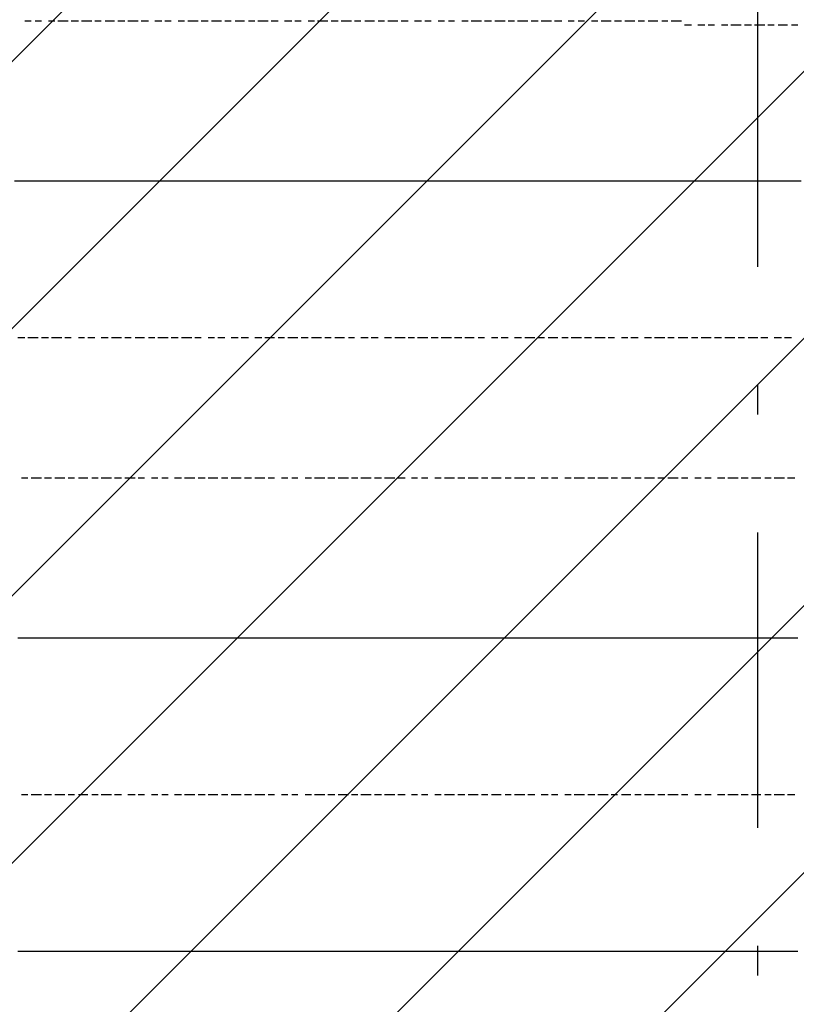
# Model space of a CAD drawing. Extents: x 997 to 109698, y 921 to 94021.
# Tile 623 of 656: x 30048 to 31035, y 48772 to 50023. Entities that reach past the tile are written whole.
import ezdxf

# ---------------------------------------------------------------- set-up
doc = ezdxf.new("R2010")
doc.units = 0
doc.header["$MEASUREMENT"] = 0
doc.layers.add('12', color=7, linetype='CONTINUOUS')
doc.layers.add('28', color=7, linetype='CONTINUOUS')

msp = doc.modelspace()

# ---------------------------------------------------------------- linework, layer by layer
at = {"layer": '12', "color": 1}
for p, q in [((30062.630503, 50020.563401), (30054.630503, 50020.563401)), ((30075.630503, 50020.563401), (30067.630503, 50020.563401)), ((30092.630503, 50020.563401), (30084.630503, 50020.563401)), ((30109.630503, 50020.563401), (30096.630503, 50020.563401)), ((30122.630503, 50020.563401), (30113.630503, 50020.563401)), ((30139.630503, 50020.563401), (30126.630503, 50020.563401)), ((30151.630503, 50020.563401), (30143.630503, 50020.563401)), ((30168.630503, 50020.563401), (30156.630503, 50020.563401)), ((30181.630503, 50020.563401), (30172.630503, 50020.563401)), ((30198.630503, 50020.563401), (30185.630503, 50020.563401)), ((30211.630503, 50020.563401), (30202.630503, 50020.563401)), ((30228.630503, 50020.563401), (30219.630503, 50020.563401)), ((30240.630503, 50020.563401), (30232.630503, 50020.563401)), ((30257.630503, 50020.563401), (30249.630503, 50020.563401)), ((30274.630503, 50020.563401), (30261.630503, 50020.563401)), ((30287.630503, 50020.563401), (30278.630503, 50020.563401)), ((30304.630503, 50020.563401), (30291.630503, 50020.563401)), ((30316.630503, 50020.563401), (30308.630503, 50020.563401)), ((30333.630503, 50020.563401), (30321.630503, 50020.563401)), ((30346.630503, 50020.563401), (30338.630503, 50020.563401)), ((30363.630503, 50020.563401), (30350.630503, 50020.563401)), ((30376.630503, 50020.563401), (30367.630503, 50020.563401)), ((30393.630503, 50020.563401), (30384.630503, 50020.563401)), ((30405.630503, 50020.563401), (30397.630503, 50020.563401)), ((30422.630503, 50020.563401), (30414.630503, 50020.563401)), ((30439.630503, 50020.563401), (30426.630503, 50020.563401)), ((30452.630503, 50020.563401), (30443.630503, 50020.563401)), ((30469.630503, 50020.563401), (30456.630503, 50020.563401)), ((30481.630503, 50020.563401), (30473.630503, 50020.563401)), ((30498.630503, 50020.563401), (30486.630503, 50020.563401)), ((30511.630503, 50020.563401), (30503.630503, 50020.563401)), ((30528.630503, 50020.563401), (30515.630503, 50020.563401)), ((30541.630503, 50020.563401), (30532.630503, 50020.563401)), ((30558.630503, 50020.563401), (30549.630503, 50020.563401)), ((30570.630503, 50020.563401), (30562.630503, 50020.563401)), ((30587.630503, 50020.563401), (30579.630503, 50020.563401)), ((30600.630503, 50020.563401), (30592.630503, 50020.563401)), ((30617.630503, 50020.563401), (30609.630503, 50020.563401)), ((30634.630503, 50020.563401), (30621.630503, 50020.563401)), ((30647.630503, 50020.563401), (30638.630503, 50020.563401)), ((30664.630503, 50020.563401), (30651.630503, 50020.563401)), ((30676.630503, 50020.563401), (30668.630503, 50020.563401)), ((30693.630503, 50020.563401), (30680.630503, 50020.563401)), ((30706.630503, 50020.563401), (30697.630503, 50020.563401)), ((30723.630503, 50020.563401), (30710.630503, 50020.563401)), ((30736.630503, 50020.563401), (30727.630503, 50020.563401)), ((30752.630503, 50020.563401), (30744.630503, 50020.563401)), ((30765.630503, 50020.563401), (30757.630503, 50020.563401)), ((30782.630503, 50020.563401), (30774.630503, 50020.563401)), ((30799.630503, 50020.563401), (30786.630503, 50020.563401)), ((30812.630503, 50020.563401), (30803.630503, 50020.563401)), ((30829.630503, 50020.563401), (30816.630503, 50020.563401)), ((30841.630503, 50020.563401), (30833.630503, 50020.563401)), ((30858.630503, 50020.563401), (30846.630503, 50020.563401)), ((30871.630503, 50020.563401), (30863.630503, 50020.563401)), ((30888.630503, 50020.563401), (30875.630503, 50020.563401)), ((30901.630503, 50015.563401), (30892.630503, 50015.563401)), ((30918.630503, 50015.563401), (30909.630503, 50015.563401)), ((30930.630503, 50015.563401), (30922.630503, 50015.563401)), ((30947.630503, 50015.563401), (30939.630503, 50015.563401)), ((30964.630503, 50015.563401), (30951.630503, 50015.563401)), ((30977.630503, 50015.563401), (30968.630503, 50015.563401)), ((30994.630503, 50015.563401), (30981.630503, 50015.563401)), ((31006.630503, 50015.563401), (30998.630503, 50015.563401)), ((31023.630503, 50015.563401), (31011.630503, 50015.563401)), ((31036.630503, 50015.563401), (31028.630503, 50015.563401)), ((30054.630503, 49618.563401), (30045.630503, 49618.563401)), ((30071.630503, 49618.563401), (30058.630503, 49618.563401)), ((30084.630503, 49618.563401), (30075.630503, 49618.563401)), ((30101.630503, 49618.563401), (30088.630503, 49618.563401)), ((30113.630503, 49618.563401), (30105.630503, 49618.563401)), ((30130.630503, 49618.563401), (30122.630503, 49618.563401)), ((30143.630503, 49618.563401), (30134.630503, 49618.563401)), ((30160.630503, 49618.563401), (30151.630503, 49618.563401)), ((30177.630503, 49618.563401), (30164.630503, 49618.563401)), ((30189.630503, 49618.563401), (30181.630503, 49618.563401)), ((30206.630503, 49618.563401), (30194.630503, 49618.563401)), ((30219.630503, 49618.563401), (30211.630503, 49618.563401)), ((30236.630503, 49618.563401), (30223.630503, 49618.563401)), ((30249.630503, 49618.563401), (30240.630503, 49618.563401)), ((30266.630503, 49618.563401), (30253.630503, 49618.563401)), ((30278.630503, 49618.563401), (30270.630503, 49618.563401)), ((30295.630503, 49618.563401), (30287.630503, 49618.563401)), ((30308.630503, 49618.563401), (30299.630503, 49618.563401)), ((30325.630503, 49618.563401), (30316.630503, 49618.563401)), ((30338.630503, 49618.563401), (30329.630503, 49618.563401)), ((30355.630503, 49618.563401), (30346.630503, 49618.563401)), ((30371.630503, 49618.563401), (30359.630503, 49618.563401)), ((30384.630503, 49618.563401), (30376.630503, 49618.563401)), ((30401.630503, 49618.563401), (30388.630503, 49618.563401)), ((30414.630503, 49618.563401), (30405.630503, 49618.563401)), ((30431.630503, 49618.563401), (30418.630503, 49618.563401)), ((30443.630503, 49618.563401), (30435.630503, 49618.563401)), ((30460.630503, 49618.563401), (30448.630503, 49618.563401)), ((30473.630503, 49618.563401), (30465.630503, 49618.563401)), ((30490.630503, 49618.563401), (30481.630503, 49618.563401)), ((30503.630503, 49618.563401), (30494.630503, 49618.563401)), ((30520.630503, 49618.563401), (30511.630503, 49618.563401)), ((30537.630503, 49618.563401), (30524.630503, 49618.563401)), ((30549.630503, 49618.563401), (30541.630503, 49618.563401)), ((30566.630503, 49618.563401), (30553.630503, 49618.563401)), ((30579.630503, 49618.563401), (30570.630503, 49618.563401)), ((30596.630503, 49618.563401), (30583.630503, 49618.563401)), ((30609.630503, 49618.563401), (30600.630503, 49618.563401)), ((30625.630503, 49618.563401), (30613.630503, 49618.563401)), ((30638.630503, 49618.563401), (30630.630503, 49618.563401)), ((30655.630503, 49618.563401), (30647.630503, 49618.563401)), ((30668.630503, 49618.563401), (30659.630503, 49618.563401)), ((30685.630503, 49618.563401), (30676.630503, 49618.563401)), ((30702.630503, 49618.563401), (30689.630503, 49618.563401)), ((30714.630503, 49618.563401), (30706.630503, 49618.563401)), ((30731.630503, 49618.563401), (30719.630503, 49618.563401)), ((30744.630503, 49618.563401), (30736.630503, 49618.563401)), ((30761.630503, 49618.563401), (30748.630503, 49618.563401)), ((30774.630503, 49618.563401), (30765.630503, 49618.563401)), ((30791.630503, 49618.563401), (30778.630503, 49618.563401)), ((30803.630503, 49618.563401), (30795.630503, 49618.563401)), ((30820.630503, 49618.563401), (30812.630503, 49618.563401)), ((30833.630503, 49618.563401), (30824.630503, 49618.563401)), ((30850.630503, 49618.563401), (30841.630503, 49618.563401)), ((30867.630503, 49618.563401), (30854.630503, 49618.563401)), ((30879.630503, 49618.563401), (30871.630503, 49618.563401)), ((30896.630503, 49618.563401), (30884.630503, 49618.563401)), ((30909.630503, 49618.563401), (30901.630503, 49618.563401)), ((30926.630503, 49618.563401), (30913.630503, 49618.563401)), ((30939.630503, 49618.563401), (30930.630503, 49618.563401)), ((30956.630503, 49618.563401), (30943.630503, 49618.563401)), ((30968.630503, 49618.563401), (30960.630503, 49618.563401)), ((30985.630503, 49618.563401), (30973.630503, 49618.563401)), ((30998.630503, 49618.563401), (30989.630503, 49618.563401)), ((31015.630503, 49618.563401), (31006.630503, 49618.563401)), ((31028.630503, 49618.563401), (31019.630503, 49618.563401)), ((30050.630503, 49440.563401), (30058.630503, 49440.563401)), ((30062.630503, 49440.563401), (30075.630503, 49440.563401)), ((30079.630503, 49440.563401), (30088.630503, 49440.563401)), ((30092.630503, 49440.563401), (30105.630503, 49440.563401)), ((30109.630503, 49440.563401), (30117.630503, 49440.563401)), ((30122.630503, 49440.563401), (30134.630503, 49440.563401)), ((30139.630503, 49440.563401), (30147.630503, 49440.563401)), ((30151.630503, 49440.563401), (30164.630503, 49440.563401)), ((30168.630503, 49440.563401), (30177.630503, 49440.563401)), ((30181.630503, 49440.563401), (30194.630503, 49440.563401)), ((30198.630503, 49440.563401), (30206.630503, 49440.563401)), ((30215.630503, 49440.563401), (30223.630503, 49440.563401)), ((30228.630503, 49440.563401), (30236.630503, 49440.563401)), ((30244.630503, 49440.563401), (30253.630503, 49440.563401)), ((30257.630503, 49440.563401), (30270.630503, 49440.563401)), ((30274.630503, 49440.563401), (30283.630503, 49440.563401)), ((30287.630503, 49440.563401), (30299.630503, 49440.563401)), ((30304.630503, 49440.563401), (30312.630503, 49440.563401)), ((30316.630503, 49440.563401), (30329.630503, 49440.563401)), ((30333.630503, 49440.563401), (30342.630503, 49440.563401)), ((30346.630503, 49440.563401), (30359.630503, 49440.563401)), ((30363.630503, 49440.563401), (30371.630503, 49440.563401)), ((30380.630503, 49440.563401), (30388.630503, 49440.563401)), ((30393.630503, 49440.563401), (30401.630503, 49440.563401)), ((30410.630503, 49440.563401), (30418.630503, 49440.563401)), ((30422.630503, 49440.563401), (30435.630503, 49440.563401)), ((30439.630503, 49440.563401), (30448.630503, 49440.563401)), ((30452.630503, 49440.563401), (30465.630503, 49440.563401)), ((30469.630503, 49440.563401), (30477.630503, 49440.563401)), ((30481.630503, 49440.563401), (30494.630503, 49440.563401)), ((30498.630503, 49440.563401), (30507.630503, 49440.563401)), ((30511.630503, 49440.563401), (30524.630503, 49440.563401)), ((30528.630503, 49440.563401), (30537.630503, 49440.563401)), ((30545.630503, 49440.563401), (30553.630503, 49440.563401)), ((30558.630503, 49440.563401), (30566.630503, 49440.563401)), ((30575.630503, 49440.563401), (30583.630503, 49440.563401)), ((30587.630503, 49440.563401), (30600.630503, 49440.563401)), ((30604.630503, 49440.563401), (30613.630503, 49440.563401)), ((30617.630503, 49440.563401), (30630.630503, 49440.563401)), ((30634.630503, 49440.563401), (30642.630503, 49440.563401)), ((30647.630503, 49440.563401), (30659.630503, 49440.563401)), ((30664.630503, 49440.563401), (30672.630503, 49440.563401)), ((30676.630503, 49440.563401), (30689.630503, 49440.563401)), ((30693.630503, 49440.563401), (30702.630503, 49440.563401)), ((30710.630503, 49440.563401), (30719.630503, 49440.563401)), ((30723.630503, 49440.563401), (30731.630503, 49440.563401)), ((30740.630503, 49440.563401), (30748.630503, 49440.563401)), ((30752.630503, 49440.563401), (30765.630503, 49440.563401)), ((30769.630503, 49440.563401), (30778.630503, 49440.563401)), ((30782.630503, 49440.563401), (30795.630503, 49440.563401)), ((30799.630503, 49440.563401), (30807.630503, 49440.563401)), ((30812.630503, 49440.563401), (30824.630503, 49440.563401)), ((30829.630503, 49440.563401), (30837.630503, 49440.563401)), ((30841.630503, 49440.563401), (30854.630503, 49440.563401)), ((30858.630503, 49440.563401), (30867.630503, 49440.563401)), ((30871.630503, 49440.563401), (30884.630503, 49440.563401)), ((30888.630503, 49440.563401), (30896.630503, 49440.563401)), ((30905.630503, 49440.563401), (30913.630503, 49440.563401)), ((30918.630503, 49440.563401), (30926.630503, 49440.563401)), ((30934.630503, 49440.563401), (30943.630503, 49440.563401)), ((30947.630503, 49440.563401), (30960.630503, 49440.563401)), ((30964.630503, 49440.563401), (30973.630503, 49440.563401)), ((30977.630503, 49440.563401), (30989.630503, 49440.563401)), ((30994.630503, 49440.563401), (31002.630503, 49440.563401)), ((31006.630503, 49440.563401), (31019.630503, 49440.563401)), ((31023.630503, 49440.563401), (31032.630503, 49440.563401)), ((30050.630503, 49038.563401), (30058.630503, 49038.563401)), ((30062.630503, 49038.563401), (30075.630503, 49038.563401)), ((30079.630503, 49038.563401), (30088.630503, 49038.563401)), ((30092.630503, 49038.563401), (30105.630503, 49038.563401)), ((30109.630503, 49038.563401), (30117.630503, 49038.563401)), ((30122.630503, 49038.563401), (30134.630503, 49038.563401)), ((30139.630503, 49038.563401), (30147.630503, 49038.563401)), ((30151.630503, 49038.563401), (30164.630503, 49038.563401)), ((30168.630503, 49038.563401), (30177.630503, 49038.563401)), ((30185.630503, 49038.563401), (30194.630503, 49038.563401)), ((30198.630503, 49038.563401), (30206.630503, 49038.563401)), ((30215.630503, 49038.563401), (30223.630503, 49038.563401)), ((30228.630503, 49038.563401), (30236.630503, 49038.563401)), ((30244.630503, 49038.563401), (30253.630503, 49038.563401)), ((30257.630503, 49038.563401), (30270.630503, 49038.563401)), ((30274.630503, 49038.563401), (30283.630503, 49038.563401)), ((30287.630503, 49038.563401), (30299.630503, 49038.563401)), ((30304.630503, 49038.563401), (30312.630503, 49038.563401)), ((30316.630503, 49038.563401), (30329.630503, 49038.563401)), ((30333.630503, 49038.563401), (30342.630503, 49038.563401)), ((30346.630503, 49038.563401), (30359.630503, 49038.563401)), ((30363.630503, 49038.563401), (30371.630503, 49038.563401)), ((30380.630503, 49038.563401), (30388.630503, 49038.563401)), ((30393.630503, 49038.563401), (30401.630503, 49038.563401)), ((30410.630503, 49038.563401), (30418.630503, 49038.563401)), ((30422.630503, 49038.563401), (30435.630503, 49038.563401)), ((30439.630503, 49038.563401), (30448.630503, 49038.563401)), ((30452.630503, 49038.563401), (30465.630503, 49038.563401)), ((30469.630503, 49038.563401), (30477.630503, 49038.563401)), ((30481.630503, 49038.563401), (30494.630503, 49038.563401)), ((30498.630503, 49038.563401), (30507.630503, 49038.563401)), ((30511.630503, 49038.563401), (30524.630503, 49038.563401)), ((30528.630503, 49038.563401), (30537.630503, 49038.563401)), ((30545.630503, 49038.563401), (30553.630503, 49038.563401)), ((30558.630503, 49038.563401), (30566.630503, 49038.563401)), ((30575.630503, 49038.563401), (30583.630503, 49038.563401)), ((30587.630503, 49038.563401), (30600.630503, 49038.563401)), ((30604.630503, 49038.563401), (30613.630503, 49038.563401)), ((30617.630503, 49038.563401), (30630.630503, 49038.563401)), ((30634.630503, 49038.563401), (30642.630503, 49038.563401)), ((30647.630503, 49038.563401), (30659.630503, 49038.563401)), ((30664.630503, 49038.563401), (30672.630503, 49038.563401)), ((30676.630503, 49038.563401), (30689.630503, 49038.563401)), ((30693.630503, 49038.563401), (30702.630503, 49038.563401)), ((30710.630503, 49038.563401), (30719.630503, 49038.563401)), ((30723.630503, 49038.563401), (30731.630503, 49038.563401)), ((30740.630503, 49038.563401), (30748.630503, 49038.563401)), ((30752.630503, 49038.563401), (30765.630503, 49038.563401)), ((30769.630503, 49038.563401), (30778.630503, 49038.563401)), ((30782.630503, 49038.563401), (30795.630503, 49038.563401)), ((30799.630503, 49038.563401), (30807.630503, 49038.563401)), ((30812.630503, 49038.563401), (30824.630503, 49038.563401)), ((30829.630503, 49038.563401), (30837.630503, 49038.563401)), ((30841.630503, 49038.563401), (30854.630503, 49038.563401)), ((30858.630503, 49038.563401), (30867.630503, 49038.563401)), ((30871.630503, 49038.563401), (30884.630503, 49038.563401)), ((30888.630503, 49038.563401), (30896.630503, 49038.563401)), ((30905.630503, 49038.563401), (30913.630503, 49038.563401)), ((30918.630503, 49038.563401), (30926.630503, 49038.563401)), ((30934.630503, 49038.563401), (30943.630503, 49038.563401)), ((30947.630503, 49038.563401), (30960.630503, 49038.563401)), ((30964.630503, 49038.563401), (30973.630503, 49038.563401)), ((30977.630503, 49038.563401), (30989.630503, 49038.563401)), ((30994.630503, 49038.563401), (31002.630503, 49038.563401)), ((31006.630503, 49038.563401), (31019.630503, 49038.563401)), ((31023.630503, 49038.563401), (31032.630503, 49038.563401))]:
    msp.add_line(p, q, dxfattribs=at)
at = {"layer": '12', "color": 5}
for p, q in [((30050.630503, 49817.563401), (30041.630503, 49817.563401)), ((30058.630503, 49817.563401), (30050.630503, 49817.563401)), ((30071.630503, 49817.563401), (30058.630503, 49817.563401)), ((30079.630503, 49817.563401), (30071.630503, 49817.563401)), ((30088.630503, 49817.563401), (30079.630503, 49817.563401)), ((30101.630503, 49817.563401), (30088.630503, 49817.563401)), ((30109.630503, 49817.563401), (30101.630503, 49817.563401)), ((30122.630503, 49817.563401), (30109.630503, 49817.563401)), ((30130.630503, 49817.563401), (30122.630503, 49817.563401)), ((30139.630503, 49817.563401), (30130.630503, 49817.563401)), ((30151.630503, 49817.563401), (30139.630503, 49817.563401)), ((30160.630503, 49817.563401), (30151.630503, 49817.563401)), ((30168.630503, 49817.563401), (30160.630503, 49817.563401)), ((30181.630503, 49817.563401), (30168.630503, 49817.563401)), ((30189.630503, 49817.563401), (30181.630503, 49817.563401)), ((30198.630503, 49817.563401), (30189.630503, 49817.563401)), ((30211.630503, 49817.563401), (30198.630503, 49817.563401)), ((30219.630503, 49817.563401), (30211.630503, 49817.563401)), ((30232.630503, 49817.563401), (30219.630503, 49817.563401)), ((30240.630503, 49817.563401), (30232.630503, 49817.563401)), ((30249.630503, 49817.563401), (30240.630503, 49817.563401)), ((30261.630503, 49817.563401), (30249.630503, 49817.563401)), ((30270.630503, 49817.563401), (30261.630503, 49817.563401)), ((30278.630503, 49817.563401), (30270.630503, 49817.563401)), ((30291.630503, 49817.563401), (30278.630503, 49817.563401)), ((30299.630503, 49817.563401), (30291.630503, 49817.563401)), ((30308.630503, 49817.563401), (30299.630503, 49817.563401)), ((30321.630503, 49817.563401), (30308.630503, 49817.563401)), ((30329.630503, 49817.563401), (30321.630503, 49817.563401)), ((30338.630503, 49817.563401), (30329.630503, 49817.563401)), ((30350.630503, 49817.563401), (30338.630503, 49817.563401)), ((30359.630503, 49817.563401), (30350.630503, 49817.563401)), ((30371.630503, 49817.563401), (30359.630503, 49817.563401)), ((30380.630503, 49817.563401), (30371.630503, 49817.563401)), ((30388.630503, 49817.563401), (30380.630503, 49817.563401)), ((30401.630503, 49817.563401), (30388.630503, 49817.563401)), ((30410.630503, 49817.563401), (30401.630503, 49817.563401)), ((30418.630503, 49817.563401), (30410.630503, 49817.563401)), ((30431.630503, 49817.563401), (30418.630503, 49817.563401)), ((30439.630503, 49817.563401), (30431.630503, 49817.563401)), ((30448.630503, 49817.563401), (30439.630503, 49817.563401)), ((30460.630503, 49817.563401), (30448.630503, 49817.563401)), ((30469.630503, 49817.563401), (30460.630503, 49817.563401)), ((30481.630503, 49817.563401), (30469.630503, 49817.563401)), ((30490.630503, 49817.563401), (30481.630503, 49817.563401)), ((30498.630503, 49817.563401), (30490.630503, 49817.563401)), ((30511.630503, 49817.563401), (30498.630503, 49817.563401)), ((30520.630503, 49817.563401), (30511.630503, 49817.563401)), ((30528.630503, 49817.563401), (30520.630503, 49817.563401)), ((30541.630503, 49817.563401), (30528.630503, 49817.563401)), ((30549.630503, 49817.563401), (30541.630503, 49817.563401)), ((30558.630503, 49817.563401), (30549.630503, 49817.563401)), ((30570.630503, 49817.563401), (30558.630503, 49817.563401)), ((30579.630503, 49817.563401), (30570.630503, 49817.563401)), ((30592.630503, 49817.563401), (30579.630503, 49817.563401)), ((30600.630503, 49817.563401), (30592.630503, 49817.563401)), ((30609.630503, 49817.563401), (30600.630503, 49817.563401)), ((30621.630503, 49817.563401), (30609.630503, 49817.563401)), ((30630.630503, 49817.563401), (30621.630503, 49817.563401)), ((30638.630503, 49817.563401), (30630.630503, 49817.563401)), ((30651.630503, 49817.563401), (30638.630503, 49817.563401)), ((30659.630503, 49817.563401), (30651.630503, 49817.563401)), ((30668.630503, 49817.563401), (30659.630503, 49817.563401)), ((30680.630503, 49817.563401), (30668.630503, 49817.563401)), ((30689.630503, 49817.563401), (30680.630503, 49817.563401)), ((30702.630503, 49817.563401), (30689.630503, 49817.563401)), ((30710.630503, 49817.563401), (30702.630503, 49817.563401)), ((30719.630503, 49817.563401), (30710.630503, 49817.563401)), ((30731.630503, 49817.563401), (30719.630503, 49817.563401)), ((30740.630503, 49817.563401), (30731.630503, 49817.563401)), ((30748.630503, 49817.563401), (30740.630503, 49817.563401)), ((30761.630503, 49817.563401), (30748.630503, 49817.563401)), ((30769.630503, 49817.563401), (30761.630503, 49817.563401)), ((30778.630503, 49817.563401), (30769.630503, 49817.563401)), ((30791.630503, 49817.563401), (30778.630503, 49817.563401)), ((30799.630503, 49817.563401), (30791.630503, 49817.563401)), ((30812.630503, 49817.563401), (30799.630503, 49817.563401)), ((30820.630503, 49817.563401), (30812.630503, 49817.563401)), ((30829.630503, 49817.563401), (30820.630503, 49817.563401)), ((30841.630503, 49817.563401), (30829.630503, 49817.563401)), ((30850.630503, 49817.563401), (30841.630503, 49817.563401)), ((30858.630503, 49817.563401), (30850.630503, 49817.563401)), ((30871.630503, 49817.563401), (30858.630503, 49817.563401)), ((30879.630503, 49817.563401), (30871.630503, 49817.563401)), ((30888.630503, 49817.563401), (30879.630503, 49817.563401)), ((30901.630503, 49817.563401), (30888.630503, 49817.563401)), ((30909.630503, 49817.563401), (30901.630503, 49817.563401)), ((30918.630503, 49817.563401), (30909.630503, 49817.563401)), ((30930.630503, 49817.563401), (30918.630503, 49817.563401)), ((30939.630503, 49817.563401), (30930.630503, 49817.563401)), ((30951.630503, 49817.563401), (30939.630503, 49817.563401)), ((30960.630503, 49817.563401), (30951.630503, 49817.563401)), ((30968.630503, 49817.563401), (30960.630503, 49817.563401)), ((30981.630503, 49817.563401), (30968.630503, 49817.563401)), ((30989.630503, 49817.563401), (30981.630503, 49817.563401)), ((30998.630503, 49817.563401), (30989.630503, 49817.563401)), ((31011.630503, 49817.563401), (30998.630503, 49817.563401)), ((31019.630503, 49817.563401), (31011.630503, 49817.563401)), ((31028.630503, 49817.563401), (31019.630503, 49817.563401)), ((31040.630503, 49817.563401), (31028.630503, 49817.563401)), ((30045.630503, 49237.563401), (30054.630503, 49237.563401)), ((30054.630503, 49237.563401), (30067.630503, 49237.563401)), ((30067.630503, 49237.563401), (30075.630503, 49237.563401)), ((30075.630503, 49237.563401), (30084.630503, 49237.563401)), ((30084.630503, 49237.563401), (30096.630503, 49237.563401)), ((30096.630503, 49237.563401), (30105.630503, 49237.563401)), ((30105.630503, 49237.563401), (30117.630503, 49237.563401)), ((30117.630503, 49237.563401), (30126.630503, 49237.563401)), ((30126.630503, 49237.563401), (30134.630503, 49237.563401)), ((30134.630503, 49237.563401), (30147.630503, 49237.563401)), ((30147.630503, 49237.563401), (30156.630503, 49237.563401)), ((30156.630503, 49237.563401), (30164.630503, 49237.563401)), ((30164.630503, 49237.563401), (30177.630503, 49237.563401)), ((30177.630503, 49237.563401), (30185.630503, 49237.563401)), ((30185.630503, 49237.563401), (30194.630503, 49237.563401)), ((30194.630503, 49237.563401), (30206.630503, 49237.563401)), ((30206.630503, 49237.563401), (30215.630503, 49237.563401)), ((30215.630503, 49237.563401), (30228.630503, 49237.563401)), ((30228.630503, 49237.563401), (30236.630503, 49237.563401)), ((30236.630503, 49237.563401), (30244.630503, 49237.563401)), ((30244.630503, 49237.563401), (30257.630503, 49237.563401)), ((30257.630503, 49237.563401), (30266.630503, 49237.563401)), ((30266.630503, 49237.563401), (30274.630503, 49237.563401)), ((30274.630503, 49237.563401), (30287.630503, 49237.563401)), ((30287.630503, 49237.563401), (30295.630503, 49237.563401)), ((30295.630503, 49237.563401), (30304.630503, 49237.563401)), ((30304.630503, 49237.563401), (30316.630503, 49237.563401)), ((30316.630503, 49237.563401), (30325.630503, 49237.563401)), ((30325.630503, 49237.563401), (30338.630503, 49237.563401)), ((30338.630503, 49237.563401), (30346.630503, 49237.563401)), ((30346.630503, 49237.563401), (30355.630503, 49237.563401)), ((30355.630503, 49237.563401), (30367.630503, 49237.563401)), ((30367.630503, 49237.563401), (30376.630503, 49237.563401)), ((30376.630503, 49237.563401), (30384.630503, 49237.563401)), ((30384.630503, 49237.563401), (30397.630503, 49237.563401)), ((30397.630503, 49237.563401), (30405.630503, 49237.563401)), ((30405.630503, 49237.563401), (30414.630503, 49237.563401)), ((30414.630503, 49237.563401), (30426.630503, 49237.563401)), ((30426.630503, 49237.563401), (30435.630503, 49237.563401)), ((30435.630503, 49237.563401), (30448.630503, 49237.563401)), ((30448.630503, 49237.563401), (30456.630503, 49237.563401)), ((30456.630503, 49237.563401), (30465.630503, 49237.563401)), ((30465.630503, 49237.563401), (30477.630503, 49237.563401)), ((30477.630503, 49237.563401), (30486.630503, 49237.563401)), ((30486.630503, 49237.563401), (30494.630503, 49237.563401)), ((30494.630503, 49237.563401), (30507.630503, 49237.563401)), ((30507.630503, 49237.563401), (30515.630503, 49237.563401)), ((30515.630503, 49237.563401), (30524.630503, 49237.563401)), ((30524.630503, 49237.563401), (30537.630503, 49237.563401)), ((30537.630503, 49237.563401), (30545.630503, 49237.563401)), ((30545.630503, 49237.563401), (30553.630503, 49237.563401)), ((30553.630503, 49237.563401), (30566.630503, 49237.563401)), ((30566.630503, 49237.563401), (30575.630503, 49237.563401)), ((30575.630503, 49237.563401), (30587.630503, 49237.563401)), ((30587.630503, 49237.563401), (30596.630503, 49237.563401)), ((30596.630503, 49237.563401), (30604.630503, 49237.563401)), ((30604.630503, 49237.563401), (30617.630503, 49237.563401)), ((30617.630503, 49237.563401), (30625.630503, 49237.563401)), ((30625.630503, 49237.563401), (30634.630503, 49237.563401)), ((30634.630503, 49237.563401), (30647.630503, 49237.563401)), ((30647.630503, 49237.563401), (30655.630503, 49237.563401)), ((30655.630503, 49237.563401), (30664.630503, 49237.563401)), ((30664.630503, 49237.563401), (30676.630503, 49237.563401)), ((30676.630503, 49237.563401), (30685.630503, 49237.563401)), ((30685.630503, 49237.563401), (30697.630503, 49237.563401)), ((30697.630503, 49237.563401), (30706.630503, 49237.563401)), ((30706.630503, 49237.563401), (30714.630503, 49237.563401)), ((30714.630503, 49237.563401), (30727.630503, 49237.563401)), ((30727.630503, 49237.563401), (30736.630503, 49237.563401)), ((30736.630503, 49237.563401), (30744.630503, 49237.563401)), ((30744.630503, 49237.563401), (30757.630503, 49237.563401)), ((30757.630503, 49237.563401), (30765.630503, 49237.563401)), ((30765.630503, 49237.563401), (30774.630503, 49237.563401)), ((30774.630503, 49237.563401), (30786.630503, 49237.563401)), ((30786.630503, 49237.563401), (30795.630503, 49237.563401)), ((30795.630503, 49237.563401), (30807.630503, 49237.563401)), ((30807.630503, 49237.563401), (30816.630503, 49237.563401)), ((30816.630503, 49237.563401), (30824.630503, 49237.563401)), ((30824.630503, 49237.563401), (30837.630503, 49237.563401)), ((30837.630503, 49237.563401), (30846.630503, 49237.563401)), ((30846.630503, 49237.563401), (30854.630503, 49237.563401)), ((30854.630503, 49237.563401), (30867.630503, 49237.563401)), ((30867.630503, 49237.563401), (30875.630503, 49237.563401)), ((30875.630503, 49237.563401), (30884.630503, 49237.563401)), ((30884.630503, 49237.563401), (30896.630503, 49237.563401)), ((30896.630503, 49237.563401), (30905.630503, 49237.563401)), ((30905.630503, 49237.563401), (30918.630503, 49237.563401)), ((30918.630503, 49237.563401), (30926.630503, 49237.563401)), ((30926.630503, 49237.563401), (30934.630503, 49237.563401)), ((30934.630503, 49237.563401), (30947.630503, 49237.563401)), ((30947.630503, 49237.563401), (30956.630503, 49237.563401)), ((30956.630503, 49237.563401), (30964.630503, 49237.563401)), ((30964.630503, 49237.563401), (30977.630503, 49237.563401)), ((30977.630503, 49237.563401), (30985.630503, 49237.563401)), ((30985.630503, 49237.563401), (30994.630503, 49237.563401)), ((30994.630503, 49237.563401), (31006.630503, 49237.563401)), ((31006.630503, 49237.563401), (31015.630503, 49237.563401)), ((31015.630503, 49237.563401), (31028.630503, 49237.563401)), ((31028.630503, 49237.563401), (31036.630503, 49237.563401)), ((30045.630503, 48839.563401), (30054.630503, 48839.563401)), ((30054.630503, 48839.563401), (30067.630503, 48839.563401)), ((30067.630503, 48839.563401), (30075.630503, 48839.563401)), ((30075.630503, 48839.563401), (30084.630503, 48839.563401)), ((30084.630503, 48839.563401), (30096.630503, 48839.563401)), ((30096.630503, 48839.563401), (30105.630503, 48839.563401)), ((30105.630503, 48839.563401), (30117.630503, 48839.563401)), ((30117.630503, 48839.563401), (30126.630503, 48839.563401)), ((30126.630503, 48839.563401), (30134.630503, 48839.563401)), ((30134.630503, 48839.563401), (30147.630503, 48839.563401)), ((30147.630503, 48839.563401), (30156.630503, 48839.563401)), ((30156.630503, 48839.563401), (30164.630503, 48839.563401)), ((30164.630503, 48839.563401), (30177.630503, 48839.563401)), ((30177.630503, 48839.563401), (30185.630503, 48839.563401)), ((30185.630503, 48839.563401), (30194.630503, 48839.563401)), ((30194.630503, 48839.563401), (30206.630503, 48839.563401)), ((30206.630503, 48839.563401), (30215.630503, 48839.563401)), ((30215.630503, 48839.563401), (30228.630503, 48839.563401)), ((30228.630503, 48839.563401), (30236.630503, 48839.563401)), ((30236.630503, 48839.563401), (30244.630503, 48839.563401)), ((30244.630503, 48839.563401), (30257.630503, 48839.563401)), ((30257.630503, 48839.563401), (30266.630503, 48839.563401)), ((30266.630503, 48839.563401), (30274.630503, 48839.563401)), ((30274.630503, 48839.563401), (30287.630503, 48839.563401)), ((30287.630503, 48839.563401), (30295.630503, 48839.563401)), ((30295.630503, 48839.563401), (30304.630503, 48839.563401)), ((30304.630503, 48839.563401), (30316.630503, 48839.563401)), ((30316.630503, 48839.563401), (30325.630503, 48839.563401)), ((30325.630503, 48839.563401), (30338.630503, 48839.563401)), ((30338.630503, 48839.563401), (30346.630503, 48839.563401)), ((30346.630503, 48839.563401), (30355.630503, 48839.563401)), ((30355.630503, 48839.563401), (30367.630503, 48839.563401)), ((30367.630503, 48839.563401), (30376.630503, 48839.563401)), ((30376.630503, 48839.563401), (30384.630503, 48839.563401)), ((30384.630503, 48839.563401), (30397.630503, 48839.563401)), ((30397.630503, 48839.563401), (30405.630503, 48839.563401)), ((30405.630503, 48839.563401), (30414.630503, 48839.563401)), ((30414.630503, 48839.563401), (30426.630503, 48839.563401)), ((30426.630503, 48839.563401), (30435.630503, 48839.563401)), ((30435.630503, 48839.563401), (30448.630503, 48839.563401)), ((30448.630503, 48839.563401), (30456.630503, 48839.563401)), ((30456.630503, 48839.563401), (30465.630503, 48839.563401)), ((30465.630503, 48839.563401), (30477.630503, 48839.563401)), ((30477.630503, 48839.563401), (30486.630503, 48839.563401)), ((30486.630503, 48839.563401), (30494.630503, 48839.563401)), ((30494.630503, 48839.563401), (30507.630503, 48839.563401)), ((30507.630503, 48839.563401), (30515.630503, 48839.563401)), ((30515.630503, 48839.563401), (30524.630503, 48839.563401)), ((30524.630503, 48839.563401), (30537.630503, 48839.563401)), ((30537.630503, 48839.563401), (30545.630503, 48839.563401)), ((30545.630503, 48839.563401), (30553.630503, 48839.563401)), ((30553.630503, 48839.563401), (30566.630503, 48839.563401)), ((30566.630503, 48839.563401), (30575.630503, 48839.563401)), ((30575.630503, 48839.563401), (30587.630503, 48839.563401)), ((30587.630503, 48839.563401), (30596.630503, 48839.563401)), ((30596.630503, 48839.563401), (30604.630503, 48839.563401)), ((30604.630503, 48839.563401), (30617.630503, 48839.563401)), ((30617.630503, 48839.563401), (30625.630503, 48839.563401)), ((30625.630503, 48839.563401), (30634.630503, 48839.563401)), ((30634.630503, 48839.563401), (30647.630503, 48839.563401)), ((30647.630503, 48839.563401), (30655.630503, 48839.563401)), ((30655.630503, 48839.563401), (30664.630503, 48839.563401)), ((30664.630503, 48839.563401), (30676.630503, 48839.563401)), ((30676.630503, 48839.563401), (30685.630503, 48839.563401)), ((30685.630503, 48839.563401), (30697.630503, 48839.563401)), ((30697.630503, 48839.563401), (30706.630503, 48839.563401)), ((30706.630503, 48839.563401), (30714.630503, 48839.563401)), ((30714.630503, 48839.563401), (30727.630503, 48839.563401)), ((30727.630503, 48839.563401), (30736.630503, 48839.563401)), ((30736.630503, 48839.563401), (30744.630503, 48839.563401)), ((30744.630503, 48839.563401), (30757.630503, 48839.563401)), ((30757.630503, 48839.563401), (30765.630503, 48839.563401)), ((30765.630503, 48839.563401), (30774.630503, 48839.563401)), ((30774.630503, 48839.563401), (30786.630503, 48839.563401)), ((30786.630503, 48839.563401), (30795.630503, 48839.563401)), ((30795.630503, 48839.563401), (30807.630503, 48839.563401)), ((30807.630503, 48839.563401), (30816.630503, 48839.563401)), ((30816.630503, 48839.563401), (30824.630503, 48839.563401)), ((30824.630503, 48839.563401), (30837.630503, 48839.563401)), ((30837.630503, 48839.563401), (30846.630503, 48839.563401)), ((30846.630503, 48839.563401), (30854.630503, 48839.563401)), ((30854.630503, 48839.563401), (30867.630503, 48839.563401)), ((30867.630503, 48839.563401), (30875.630503, 48839.563401)), ((30875.630503, 48839.563401), (30884.630503, 48839.563401)), ((30884.630503, 48839.563401), (30896.630503, 48839.563401)), ((30896.630503, 48839.563401), (30905.630503, 48839.563401)), ((30905.630503, 48839.563401), (30918.630503, 48839.563401)), ((30918.630503, 48839.563401), (30926.630503, 48839.563401)), ((30926.630503, 48839.563401), (30934.630503, 48839.563401)), ((30934.630503, 48839.563401), (30947.630503, 48839.563401)), ((30947.630503, 48839.563401), (30956.630503, 48839.563401)), ((30956.630503, 48839.563401), (30964.630503, 48839.563401)), ((30964.630503, 48839.563401), (30977.630503, 48839.563401)), ((30977.630503, 48839.563401), (30985.630503, 48839.563401)), ((30985.630503, 48839.563401), (30994.630503, 48839.563401)), ((30994.630503, 48839.563401), (31006.630503, 48839.563401)), ((31006.630503, 48839.563401), (31015.630503, 48839.563401)), ((31015.630503, 48839.563401), (31028.630503, 48839.563401)), ((31028.630503, 48839.563401), (31036.630503, 48839.563401))]:
    msp.add_line(p, q, dxfattribs=at)
at = {"layer": '28', "color": 2}
for p, q in [((15439.727142, 35370.953237), (36822.636205, 56753.8623)), ((15779.138397, 35370.953237), (36822.636205, 56414.451046)), ((16118.549652, 35370.953237), (36822.636205, 56075.039791)), ((16457.960907, 35370.953237), (36822.636205, 55735.628536)), ((16797.372162, 35370.953237), (36822.636205, 55396.217281)), ((17136.783417, 35370.953237), (36822.636205, 55056.806026)), ((17476.194672, 35370.953237), (36822.636205, 54717.394771))]:
    msp.add_line(p, q, dxfattribs=at)
at = {"layer": '28', "color": 4}
for p, q in [((30985.630503, 49708.563401), (30985.630503, 50083.563401)), ((30985.630503, 48996.063401), (30985.630503, 49371.063401))]:
    msp.add_line(p, q, dxfattribs=at)
at = {"layer": '28', "color": 4, "linetype": 'Continuous'}
for p, q in [((30985.630503, 49521.063401), (30985.630503, 49558.563401)), ((30985.630503, 48808.563401), (30985.630503, 48846.063401))]:
    msp.add_line(p, q, dxfattribs=at)

doc.saveas('drawing.dxf')
